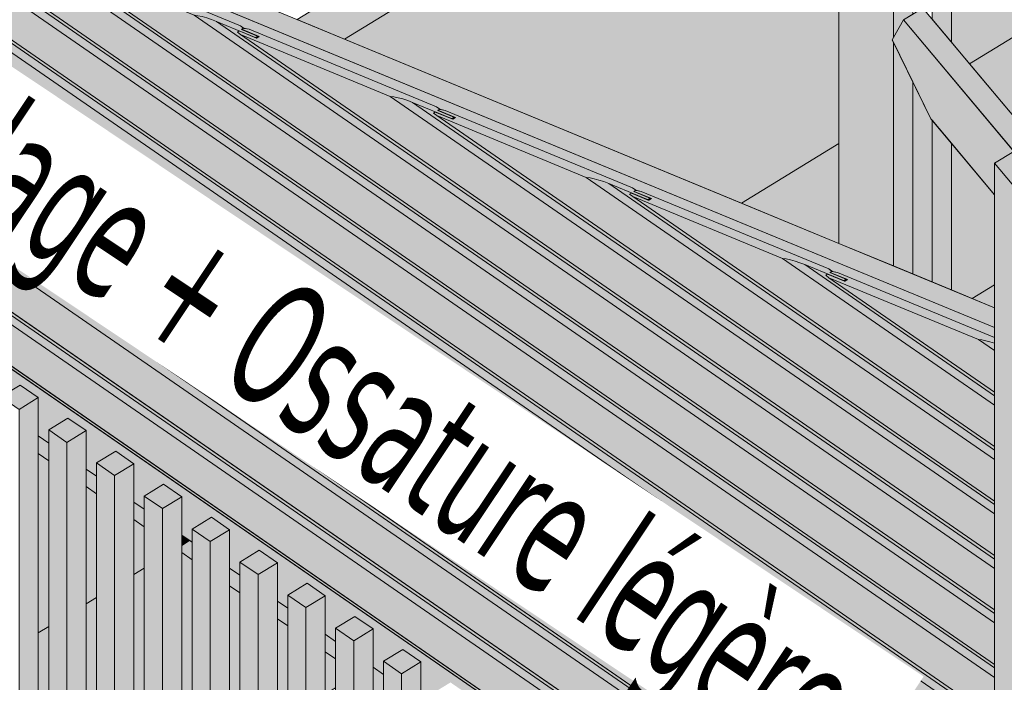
# Model space of a CAD drawing. Header units: millimetres. Extents: x 0 to 1517, y -116 to 725.
# Tile 266 of 501: x 839 to 857, y 599 to 611. Entities that reach past the tile are written whole.
import ezdxf

# ---------------------------------------------------------------- set-up
doc = ezdxf.new("R2010")
doc.units = ezdxf.units.MM
doc.linetypes.add('CADWORK_5', pattern=[13.2, 10, -1.5, 0.2, -1.5])
doc.layers.add('Ech.1_100', color=7, linetype='Continuous')
doc.styles.add('tahoma-', font='txt', dxfattribs={"height": 1})

msp = doc.modelspace()

# ---------------------------------------------------------------- hatches: boundary and pattern name
at = {"layer": 'Ech.1_100', "linetype": 'Continuous', "lineweight": 5, "true_color": 0xd4c4b3, "transparency": 33554687}
for points in [[(856.924, 605.889), (765.714, 643.56), (765.35, 643.338), (856.924, 605.516), (856.924, 605.889)], [(809.299, 624.814), (807.402, 625.597), (807.402, 625.211), (829.156, 610.19), (829.156, 610.438), (829.52, 610.661), (829.863, 610.424), (829.863, 609.702), (830.058, 609.567), (830.058, 609.815), (830.422, 610.038), (830.765, 609.801), (830.765, 609.079), (830.96, 608.944), (830.96, 609.192), (831.324, 609.415), (831.667, 609.178), (831.667, 608.456), (831.862, 608.321), (831.862, 608.57), (832.226, 608.792), (832.569, 608.556), (832.569, 607.833), (832.764, 607.698), (832.764, 607.947), (833.128, 608.169), (833.471, 607.933), (833.471, 607.21), (833.666, 607.075), (833.666, 607.324), (834.03, 607.546), (834.373, 607.31), (834.373, 606.587), (834.568, 606.453), (834.568, 606.701), (834.933, 606.923), (835.275, 606.687), (835.275, 605.965), (835.47, 605.83), (835.47, 606.078), (835.835, 606.301), (836.177, 606.064), (836.177, 605.342), (836.372, 605.207), (836.372, 605.455), (836.737, 605.678), (837.079, 605.441), (837.079, 604.719), (837.274, 604.584), (837.274, 604.832), (837.639, 605.055), (837.981, 604.818), (837.981, 604.096), (838.177, 603.961), (838.177, 604.21), (838.541, 604.432), (838.883, 604.195), (838.883, 603.473), (839.079, 603.338), (839.079, 603.587), (839.443, 603.809), (839.785, 603.573), (839.785, 602.85), (839.981, 602.715), (839.981, 602.964), (840.345, 603.186), (840.687, 602.95), (840.687, 602.227), (840.883, 602.092), (840.883, 602.341), (841.247, 602.563), (841.589, 602.327), (841.589, 601.604), (841.785, 601.47), (841.785, 601.718), (842.149, 601.94), (842.492, 601.704), (842.492, 600.982), (842.687, 600.847), (842.687, 601.095), (843.051, 601.318), (843.394, 601.081), (843.394, 600.359), (843.589, 600.224), (843.589, 600.472), (843.953, 600.695), (844.296, 600.458), (844.296, 599.736), (844.491, 599.601), (844.491, 599.849), (844.855, 600.072), (845.198, 599.835), (845.198, 599.113), (845.393, 598.978), (845.393, 599.227), (845.757, 599.449), (846.1, 599.212), (846.1, 598.49), (846.295, 598.355), (846.295, 598.604), (846.659, 598.826), (847.002, 598.59), (847.002, 597.867), (847.197, 597.732), (847.197, 597.981), (847.561, 598.203), (847.904, 597.967), (847.904, 597.244), (848.099, 597.109), (848.099, 597.358), (848.463, 597.58), (848.806, 597.344), (848.806, 596.621), (849.001, 596.487), (849.001, 596.735), (849.365, 596.958), (849.708, 596.721), (849.708, 595.999), (849.903, 595.864), (849.903, 596.112), (850.268, 596.335), (850.61, 596.098), (850.61, 595.376), (850.805, 595.241), (850.805, 595.489), (851.17, 595.712), (851.512, 595.475), (851.512, 594.753), (851.707, 594.618), (851.707, 594.866), (852.072, 595.089), (852.414, 594.852), (852.414, 594.13), (852.609, 593.995), (852.609, 594.244), (852.974, 594.466), (853.316, 594.23), (853.316, 593.507), (853.512, 593.372), (853.512, 593.621), (853.876, 593.843), (854.218, 593.607), (854.218, 592.884), (854.414, 592.749), (854.414, 592.998), (854.778, 593.22), (855.12, 592.984), (855.12, 592.261), (855.316, 592.127), (855.316, 592.375), (855.68, 592.597), (856.022, 592.361), (856.022, 591.638), (856.218, 591.504), (856.218, 591.752), (856.582, 591.975), (856.924, 591.738), (856.924, 591.928), (809.299, 624.814)], [(846.466, 609.629), (846.559, 609.611), (850.094, 608.151), (850.166, 608.101), (850.259, 608.083), (853.794, 606.623), (853.866, 606.573), (853.958, 606.555), (856.924, 605.33), (856.924, 605.516), (829.884, 616.684), (829.884, 616.498), (831.596, 615.791), (831.668, 615.741), (831.761, 615.723), (835.296, 614.263), (835.368, 614.213), (835.46, 614.195), (838.996, 612.735), (839.067, 612.685), (839.16, 612.667), (842.695, 611.207), (842.767, 611.157), (842.86, 611.139), (846.395, 609.679), (846.466, 609.629)], [(895.354, 563.542), (895.718, 563.764), (855.569, 611.541), (855.205, 611.318), (895.354, 563.542)], [(856.924, 608.616), (857.289, 608.838), (855.205, 611.318), (854.994, 610.944), (855.72, 609.454), (856.924, 608.021), (856.924, 608.616)], [(829.56, 610.875), (829.52, 610.851), (856.924, 591.928), (856.924, 591.979), (829.56, 610.875)]]:
    msp.add_hatch(color=9, dxfattribs=at).paths.add_polyline_path(points)
at = {"layer": 'Ech.1_100', "linetype": 'Continuous', "lineweight": 5, "true_color": 0xe0c8b3, "transparency": 33554687}
for points in [[(853.988, 618.81), (854.091, 618.798), (854.913, 618.23), (854.913, 617.217), (853.988, 616.652), (853.988, 607.102), (855.016, 606.678), (855.016, 610.899), (854.994, 610.944), (855.016, 610.982), (855.016, 625.511), (854.913, 625.582), (853.988, 625.017), (853.988, 618.81)], [(855.205, 611.318), (855.38, 611.425), (855.38, 625.259), (855.016, 625.511), (855.016, 610.982), (855.205, 611.318)], [(855.775, 614.562), (855.77, 614.56), (855.764, 614.557), (855.757, 614.554), (855.751, 614.551), (855.744, 614.547), (855.744, 611.332), (856.108, 610.899), (856.108, 624.756), (855.744, 625.008), (855.744, 615.439), (855.748, 615.436), (855.751, 615.435), (855.757, 615.429), (855.764, 615.422), (855.77, 615.415), (855.775, 615.406), (855.775, 614.562)], [(855.016, 606.678), (855.38, 606.527), (855.38, 610.152), (855.016, 610.899), (855.016, 606.678)], [(855.38, 606.527), (855.744, 606.377), (855.744, 609.425), (855.72, 609.454), (855.38, 610.152), (855.38, 606.527)], [(855.744, 606.377), (856.108, 606.226), (856.108, 608.992), (855.744, 609.425), (855.744, 606.377)], [(857.289, 608.838), (856.924, 608.616), (857.952, 607.393), (858.316, 607.615), (857.289, 608.838)], [(857.588, 590.806), (857.952, 591.028), (857.952, 607.393), (856.924, 608.616), (856.924, 590.827), (857.027, 590.917), (857.588, 590.529), (857.588, 590.806)]]:
    msp.add_hatch(color=9, dxfattribs=at).paths.add_polyline_path(points)
at = {"layer": 'Ech.1_100', "linetype": 'Continuous', "lineweight": 5, "true_color": 0xdcdcdc, "transparency": 33554687}
for points in [[(856.452, 610.489), (866.432, 616.585), (860.54, 620.654), (856.108, 617.947), (856.108, 610.899), (856.452, 610.489)], [(844.66, 610.955), (852.15, 607.861), (853.988, 608.984), (853.988, 613.494), (852.362, 615.659), (844.66, 610.955)], [(856.503, 606.063), (856.924, 605.889), (856.924, 606.32), (856.503, 606.063)], [(838.883, 599.759), (839.079, 599.878), (839.079, 603.338), (838.883, 603.473), (838.883, 599.759)], [(839.785, 600.31), (839.981, 600.429), (839.981, 602.715), (839.785, 602.85), (839.785, 600.31)], [(840.687, 600.861), (840.883, 600.98), (840.883, 602.092), (840.687, 602.227), (840.687, 600.861)], [(841.589, 601.411), (841.738, 601.502), (841.589, 601.604), (841.589, 601.411)], [(845.393, 598.978), (845.198, 599.113), (845.198, 592.94), (845.393, 592.806), (845.393, 598.978)]]:
    msp.add_hatch(color=254, dxfattribs=at).paths.add_polyline_path(points)
at = {"layer": 'Ech.1_100', "linetype": 'Continuous', "lineweight": 5, "true_color": 0xe3bbbb, "transparency": 33554687}
msp.add_hatch(color=9, dxfattribs=at).paths.add_polyline_path([(843.769, 611.323), (844.66, 610.955), (854.913, 617.217), (854.913, 618.129), (843.769, 611.323)])
at = {"layer": 'Ech.1_100', "linetype": 'Continuous', "lineweight": 5, "true_color": 0xb8b8b8, "transparency": 33554687}
for points in [[(866.432, 616.585), (856.452, 610.489), (857.653, 609.061), (858.017, 609.283), (859.045, 608.06), (859.045, 607.615), (869.858, 614.22), (866.432, 616.585)], [(852.15, 607.861), (853.988, 607.102), (853.988, 608.984), (852.15, 607.861)], [(856.108, 606.226), (856.503, 606.063), (856.924, 606.32), (856.924, 608.021), (856.108, 608.992), (856.108, 606.226)], [(841.738, 601.502), (841.589, 601.411), (841.589, 596.954), (841.785, 597.073), (841.785, 601.47), (841.738, 601.502)], [(840.883, 600.98), (840.687, 600.861), (840.687, 596.403), (840.883, 596.522), (840.883, 600.98)], [(842.492, 597.505), (842.687, 597.624), (842.687, 600.847), (842.492, 600.982), (842.492, 597.505)], [(839.981, 600.429), (839.785, 600.31), (839.785, 596.678), (839.981, 596.543), (839.981, 600.429)], [(843.394, 598.056), (843.589, 598.175), (843.589, 600.224), (843.394, 600.359), (843.394, 598.056)], [(839.079, 599.878), (838.883, 599.759), (838.883, 597.301), (839.079, 597.166), (839.079, 599.878)], [(844.296, 598.607), (844.491, 598.726), (844.491, 599.601), (844.296, 599.736), (844.296, 598.607)]]:
    msp.add_hatch(color=9, dxfattribs=at).paths.add_polyline_path(points)
at = {"layer": 'Ech.1_100', "linetype": 'Continuous', "lineweight": 5, "true_color": 0xeae1d7, "transparency": 33554687}
for points in [[(830.724, 615.987), (829.542, 616.475), (829.542, 616.02), (856.924, 597.112), (856.924, 597.896), (830.724, 615.987)], [(856.924, 597.112), (829.6, 615.98), (829.6, 615.913), (856.924, 597.046), (856.924, 597.112)], [(830.793, 615.979), (830.724, 615.987), (856.924, 597.896), (856.924, 598.072), (831.145, 615.873), (831.054, 615.908), (830.962, 615.938), (830.874, 615.962), (830.793, 615.979)], [(856.924, 597.046), (829.6, 615.913), (829.599, 615.897), (829.596, 615.88), (829.591, 615.862), (829.585, 615.845), (829.576, 615.827), (829.566, 615.809), (829.555, 615.792), (829.542, 615.777), (856.924, 596.869), (856.924, 597.046)], [(829.542, 614.993), (856.924, 596.086), (856.924, 596.869), (829.542, 615.777), (829.542, 614.993)], [(831.878, 615.57), (831.145, 615.873), (856.924, 598.072), (856.924, 598.139), (831.601, 615.625), (831.54, 615.672), (831.573, 615.692), (831.892, 615.561), (831.878, 615.57)], [(834.423, 614.459), (831.601, 615.625), (856.924, 598.139), (856.924, 598.922), (834.423, 614.459)], [(856.924, 596.019), (829.6, 614.886), (829.599, 614.87), (829.596, 614.853), (829.591, 614.836), (829.585, 614.818), (829.576, 614.8), (829.566, 614.783), (829.555, 614.766), (829.542, 614.75), (856.924, 595.842), (856.924, 596.019)], [(856.924, 596.086), (829.6, 614.953), (829.6, 614.886), (856.924, 596.019), (856.924, 596.086)], [(829.542, 613.967), (856.924, 595.059), (856.924, 595.842), (829.542, 614.75), (829.542, 613.967)], [(834.493, 614.451), (834.423, 614.459), (856.924, 598.922), (856.924, 599.099), (834.845, 614.345), (834.754, 614.38), (834.662, 614.41), (834.574, 614.434), (834.493, 614.451)], [(835.578, 614.042), (834.845, 614.345), (856.924, 599.099), (856.924, 599.165), (835.3, 614.097), (835.24, 614.144), (835.273, 614.164), (835.591, 614.033), (835.578, 614.042)], [(838.123, 612.931), (835.3, 614.097), (856.924, 599.165), (856.924, 599.949), (838.123, 612.931)], [(856.924, 595.059), (829.6, 613.926), (829.6, 613.86), (856.924, 594.993), (856.924, 595.059)], [(856.924, 594.993), (829.6, 613.86), (829.599, 613.844), (829.596, 613.827), (829.591, 613.809), (829.585, 613.791), (829.576, 613.773), (829.566, 613.756), (829.555, 613.739), (829.542, 613.723), (856.924, 594.816), (856.924, 594.993)], [(829.542, 612.94), (856.924, 594.033), (856.924, 594.816), (829.542, 613.723), (829.542, 612.94)], [(856.924, 593.966), (829.6, 612.833), (829.599, 612.817), (829.596, 612.8), (829.591, 612.783), (829.585, 612.765), (829.576, 612.747), (829.566, 612.729), (829.555, 612.713), (829.542, 612.697), (856.924, 593.789), (856.924, 593.966)], [(856.924, 594.033), (829.6, 612.9), (829.6, 612.833), (856.924, 593.966), (856.924, 594.033)], [(838.192, 612.923), (838.123, 612.931), (856.924, 599.949), (856.924, 600.125), (838.545, 612.817), (838.454, 612.852), (838.362, 612.882), (838.273, 612.906), (838.192, 612.923)], [(839.277, 612.514), (838.545, 612.817), (856.924, 600.125), (856.924, 600.192), (839, 612.569), (838.939, 612.616), (838.972, 612.636), (839.291, 612.505), (839.277, 612.514)], [(829.542, 611.914), (856.924, 593.006), (856.924, 593.789), (829.542, 612.697), (829.542, 611.914)], [(841.822, 611.403), (841.892, 611.395), (841.973, 611.378), (842.061, 611.354), (842.153, 611.324), (842.244, 611.289), (842.977, 610.986), (843.021, 611.013), (842.719, 611.137), (842.755, 611.16), (842.695, 611.207), (839.16, 612.667), (839.056, 612.688), (839.023, 612.668), (839.352, 612.532), (839.301, 612.501), (838.972, 612.636), (838.939, 612.616), (839, 612.569), (841.822, 611.403)], [(841.822, 611.403), (839, 612.569), (856.924, 600.192), (856.924, 600.975), (841.822, 611.403)], [(856.924, 593.006), (829.6, 611.873), (829.6, 611.807), (856.924, 592.939), (856.924, 593.006)], [(829.542, 611.67), (856.924, 592.763), (856.924, 592.939), (829.6, 611.807), (829.599, 611.791), (829.596, 611.774), (829.591, 611.756), (829.585, 611.738), (829.576, 611.72), (829.566, 611.703), (829.555, 611.686), (829.542, 611.67)], [(829.542, 610.887), (856.924, 591.979), (856.924, 592.763), (829.542, 611.67), (829.542, 610.887)], [(841.892, 611.395), (841.822, 611.403), (856.924, 600.975), (856.924, 601.152), (842.244, 611.289), (842.153, 611.324), (842.061, 611.354), (841.973, 611.378), (841.892, 611.395)], [(842.977, 610.986), (842.244, 611.289), (856.924, 601.152), (856.924, 601.219), (842.699, 611.041), (842.639, 611.088), (842.672, 611.108), (842.99, 610.977), (842.977, 610.986)], [(845.522, 609.875), (845.591, 609.867), (845.672, 609.85), (845.761, 609.826), (845.853, 609.796), (845.944, 609.761), (846.676, 609.458), (846.72, 609.485), (846.419, 609.609), (846.455, 609.632), (846.395, 609.679), (842.86, 611.139), (842.755, 611.16), (842.723, 611.14), (843.052, 611.004), (843.001, 610.973), (842.672, 611.108), (842.639, 611.088), (842.699, 611.041), (845.522, 609.875)], [(842.755, 611.16), (842.767, 611.157), (842.695, 611.207), (842.755, 611.16)], [(842.719, 611.137), (842.736, 611.13), (842.723, 611.14), (842.719, 611.137)], [(842.736, 611.13), (843.021, 611.013), (843.042, 610.998), (843.052, 611.004), (842.723, 611.14), (842.736, 611.13)], [(845.522, 609.875), (842.699, 611.041), (856.924, 601.219), (856.924, 602.002), (845.522, 609.875)], [(842.99, 610.977), (843.001, 610.973), (843.042, 610.998), (843.021, 611.013), (842.977, 610.986), (842.99, 610.977)], [(845.591, 609.867), (845.522, 609.875), (856.924, 602.002), (856.924, 602.179), (845.944, 609.761), (845.853, 609.796), (845.761, 609.826), (845.672, 609.85), (845.591, 609.867)], [(846.676, 609.458), (845.944, 609.761), (856.924, 602.179), (856.924, 602.245), (846.399, 609.513), (846.339, 609.56), (846.371, 609.58), (846.69, 609.449), (846.676, 609.458)], [(849.221, 608.347), (849.291, 608.339), (849.372, 608.322), (849.46, 608.298), (849.552, 608.268), (849.643, 608.233), (850.376, 607.93), (850.42, 607.957), (850.118, 608.081), (850.155, 608.104), (850.094, 608.151), (846.559, 609.611), (846.455, 609.632), (846.422, 609.612), (846.751, 609.476), (846.7, 609.445), (846.371, 609.58), (846.339, 609.56), (846.399, 609.513), (849.221, 608.347)], [(846.455, 609.632), (846.466, 609.629), (846.395, 609.679), (846.455, 609.632)], [(849.221, 608.347), (846.399, 609.513), (856.924, 602.245), (856.924, 603.028), (849.221, 608.347)], [(846.419, 609.609), (846.436, 609.602), (846.422, 609.612), (846.419, 609.609)], [(846.436, 609.602), (846.72, 609.485), (846.742, 609.47), (846.751, 609.476), (846.422, 609.612), (846.436, 609.602)], [(846.69, 609.449), (846.7, 609.445), (846.742, 609.47), (846.72, 609.485), (846.676, 609.458), (846.69, 609.449)], [(849.291, 608.339), (849.221, 608.347), (856.924, 603.028), (856.924, 603.205), (849.643, 608.233), (849.552, 608.268), (849.46, 608.298), (849.372, 608.322), (849.291, 608.339)], [(850.376, 607.93), (849.643, 608.233), (856.924, 603.205), (856.924, 603.272), (850.098, 607.985), (850.038, 608.032), (850.071, 608.052), (850.389, 607.921), (850.376, 607.93)], [(850.155, 608.104), (850.166, 608.101), (850.094, 608.151), (850.155, 608.104)], [(852.921, 606.819), (852.991, 606.811), (853.071, 606.794), (853.16, 606.77), (853.252, 606.74), (853.343, 606.705), (854.076, 606.402), (854.119, 606.429), (853.818, 606.553), (853.854, 606.576), (853.794, 606.623), (850.259, 608.083), (850.155, 608.104), (850.122, 608.084), (850.451, 607.948), (850.4, 607.917), (850.071, 608.052), (850.038, 608.032), (850.098, 607.985), (852.921, 606.819)], [(852.921, 606.819), (850.098, 607.985), (856.924, 603.272), (856.924, 604.055), (852.921, 606.819)], [(850.118, 608.081), (850.135, 608.074), (850.122, 608.084), (850.118, 608.081)], [(850.135, 608.074), (850.42, 607.957), (850.441, 607.942), (850.451, 607.948), (850.122, 608.084), (850.135, 608.074)], [(850.389, 607.921), (850.4, 607.917), (850.441, 607.942), (850.42, 607.957), (850.376, 607.93), (850.389, 607.921)], [(852.991, 606.811), (852.921, 606.819), (856.924, 604.055), (856.924, 604.232), (853.343, 606.705), (853.252, 606.74), (853.16, 606.77), (853.071, 606.794), (852.991, 606.811)], [(854.076, 606.402), (853.343, 606.705), (856.924, 604.232), (856.924, 604.298), (853.798, 606.457), (853.738, 606.504), (853.77, 606.524), (854.089, 606.393), (854.076, 606.402)], [(856.621, 605.291), (856.684, 605.284), (856.757, 605.269), (856.836, 605.249), (856.92, 605.223), (856.924, 605.221), (856.924, 605.33), (853.958, 606.555), (853.854, 606.576), (853.821, 606.556), (854.15, 606.42), (854.099, 606.389), (853.77, 606.524), (853.738, 606.504), (853.798, 606.457), (856.621, 605.291)], [(853.854, 606.576), (853.866, 606.573), (853.794, 606.623), (853.854, 606.576)], [(853.818, 606.553), (853.835, 606.546), (853.821, 606.556), (853.818, 606.553)], [(853.835, 606.546), (854.119, 606.429), (854.141, 606.414), (854.15, 606.42), (853.821, 606.556), (853.835, 606.546)], [(856.621, 605.291), (853.798, 606.457), (856.924, 604.298), (856.924, 605.082), (856.621, 605.291)], [(854.089, 606.393), (854.099, 606.389), (854.141, 606.414), (854.119, 606.429), (854.076, 606.402), (854.089, 606.393)], [(856.684, 605.284), (856.621, 605.291), (856.924, 605.082), (856.924, 605.221), (856.92, 605.223), (856.836, 605.249), (856.757, 605.269), (856.684, 605.284)]]:
    msp.add_hatch(color=254, dxfattribs=at).paths.add_polyline_path(points)
at = {"layer": 'Ech.1_100', "linetype": 'Continuous', "lineweight": 5, "true_color": 0xeaddd7, "transparency": 33554687}
for points in [[(838.541, 604.432), (838.177, 604.21), (838.519, 603.973), (838.883, 604.195), (838.541, 604.432)], [(838.883, 604.195), (838.519, 603.973), (838.519, 593.147), (838.883, 593.467), (838.883, 604.195)], [(839.443, 603.809), (839.079, 603.587), (839.421, 603.35), (839.785, 603.573), (839.443, 603.809)], [(839.421, 603.35), (839.079, 603.587), (839.079, 584.652), (839.421, 584.415), (839.421, 603.35)], [(839.421, 584.415), (839.603, 584.527), (839.785, 584.828), (839.785, 603.573), (839.421, 603.35), (839.421, 584.415)], [(840.345, 603.186), (839.981, 602.964), (840.323, 602.727), (840.687, 602.95), (840.345, 603.186)], [(839.981, 584.029), (840.323, 583.793), (840.323, 602.727), (839.981, 602.964), (839.981, 584.029)], [(840.323, 583.793), (840.505, 583.904), (840.687, 584.205), (840.687, 602.95), (840.323, 602.727), (840.323, 583.793)], [(841.247, 602.563), (840.883, 602.341), (841.225, 602.104), (841.589, 602.327), (841.247, 602.563)], [(841.225, 602.104), (840.883, 602.341), (840.883, 583.406), (841.225, 583.17), (841.225, 602.104)], [(841.225, 583.17), (841.407, 583.281), (841.589, 583.582), (841.589, 602.327), (841.225, 602.104), (841.225, 583.17)], [(842.149, 601.94), (841.785, 601.718), (842.127, 601.482), (842.492, 601.704), (842.149, 601.94)], [(842.127, 601.482), (841.785, 601.718), (841.785, 582.783), (842.127, 582.547), (842.127, 601.482)], [(842.127, 582.547), (842.309, 582.658), (842.492, 582.959), (842.492, 601.704), (842.127, 601.482), (842.127, 582.547)], [(843.051, 601.318), (842.687, 601.095), (843.029, 600.859), (843.394, 601.081), (843.051, 601.318)], [(842.687, 582.16), (843.029, 581.924), (843.029, 600.859), (842.687, 601.095), (842.687, 582.16)], [(843.029, 581.924), (843.211, 582.035), (843.394, 582.337), (843.394, 601.081), (843.029, 600.859), (843.029, 581.924)], [(843.953, 600.695), (843.589, 600.472), (843.931, 600.236), (844.296, 600.458), (843.953, 600.695)], [(843.931, 600.236), (843.589, 600.472), (843.589, 581.538), (843.931, 581.301), (843.931, 600.236)], [(843.931, 581.301), (844.114, 581.412), (844.296, 581.714), (844.296, 600.458), (843.931, 600.236), (843.931, 581.301)], [(844.855, 600.072), (844.491, 599.849), (844.833, 599.613), (845.198, 599.835), (844.855, 600.072)], [(844.833, 599.613), (844.491, 599.849), (844.491, 580.915), (844.833, 580.678), (844.833, 599.613)], [(844.833, 580.678), (845.016, 580.789), (845.198, 581.091), (845.198, 599.835), (844.833, 599.613), (844.833, 580.678)], [(845.736, 598.99), (846.1, 599.212), (845.757, 599.449), (845.393, 599.227), (845.736, 598.99)], [(845.736, 598.99), (845.393, 599.227), (845.393, 580.4), (845.736, 580.698), (845.736, 598.99)], [(846.1, 599.212), (845.736, 598.99), (845.736, 580.698), (846.1, 581.016), (846.1, 599.212)]]:
    msp.add_hatch(color=254, dxfattribs=at).paths.add_polyline_path(points)

# ---------------------------------------------------------------- linework, layer by layer
at = {"layer": 'Ech.1_100', "color": 7, "linetype": 'Continuous', "lineweight": 5}
for points in [[(856.924, 605.889), (765.714, 643.56), (765.35, 643.338), (856.924, 605.516), (856.924, 605.889)], [(853.988, 618.81), (854.091, 618.798), (854.913, 618.23), (854.913, 617.217), (853.988, 616.652), (853.988, 607.102), (855.016, 606.678), (855.016, 610.899), (854.994, 610.944), (855.016, 610.982), (855.016, 625.511), (854.913, 625.582), (853.988, 625.017), (853.988, 618.81)], [(855.205, 611.318), (855.38, 611.425), (855.38, 625.259), (855.016, 625.511), (855.016, 610.982), (855.205, 611.318)], [(855.775, 614.562), (855.77, 614.56), (855.764, 614.557), (855.757, 614.554), (855.751, 614.551), (855.744, 614.547), (855.744, 611.332), (856.108, 610.899), (856.108, 624.756), (855.744, 625.008), (855.744, 615.439), (855.748, 615.436), (855.751, 615.435), (855.757, 615.429), (855.764, 615.422), (855.77, 615.415), (855.775, 615.406), (855.775, 614.562)], [(856.452, 610.489), (866.432, 616.585), (860.54, 620.654), (856.108, 617.947), (856.108, 610.899), (856.452, 610.489)], [(843.769, 611.323), (844.66, 610.955), (854.913, 617.217), (854.913, 618.129), (843.769, 611.323)], [(866.432, 616.585), (856.452, 610.489), (857.653, 609.061), (858.017, 609.283), (859.045, 608.06), (859.045, 607.615), (869.858, 614.22), (866.432, 616.585)], [(830.724, 615.987), (829.542, 616.475), (829.542, 616.02), (856.924, 597.112), (856.924, 597.896), (830.724, 615.987)], [(856.924, 597.112), (829.6, 615.98), (829.6, 615.913), (856.924, 597.046), (856.924, 597.112)], [(830.793, 615.979), (830.724, 615.987), (856.924, 597.896), (856.924, 598.072), (831.145, 615.873), (831.054, 615.908), (830.962, 615.938), (830.874, 615.962), (830.793, 615.979)], [(856.924, 597.046), (829.6, 615.913), (829.599, 615.897), (829.596, 615.88), (829.591, 615.862), (829.585, 615.845), (829.576, 615.827), (829.566, 615.809), (829.555, 615.792), (829.542, 615.777), (856.924, 596.869), (856.924, 597.046)], [(829.542, 614.993), (856.924, 596.086), (856.924, 596.869), (829.542, 615.777), (829.542, 614.993)], [(831.878, 615.57), (831.145, 615.873), (856.924, 598.072), (856.924, 598.139), (831.601, 615.625), (831.54, 615.672), (831.573, 615.692), (831.892, 615.561), (831.878, 615.57)], [(834.423, 614.459), (831.601, 615.625), (856.924, 598.139), (856.924, 598.922), (834.423, 614.459)], [(844.66, 610.955), (852.15, 607.861), (853.988, 608.984), (853.988, 613.494), (852.362, 615.659), (844.66, 610.955)], [(856.924, 596.019), (829.6, 614.886), (829.599, 614.87), (829.596, 614.853), (829.591, 614.836), (829.585, 614.818), (829.576, 614.8), (829.566, 614.783), (829.555, 614.766), (829.542, 614.75), (856.924, 595.842), (856.924, 596.019)], [(856.924, 596.086), (829.6, 614.953), (829.6, 614.886), (856.924, 596.019), (856.924, 596.086)], [(829.542, 613.967), (856.924, 595.059), (856.924, 595.842), (829.542, 614.75), (829.542, 613.967)], [(834.493, 614.451), (834.423, 614.459), (856.924, 598.922), (856.924, 599.099), (834.845, 614.345), (834.754, 614.38), (834.662, 614.41), (834.574, 614.434), (834.493, 614.451)], [(835.578, 614.042), (834.845, 614.345), (856.924, 599.099), (856.924, 599.165), (835.3, 614.097), (835.24, 614.144), (835.273, 614.164), (835.591, 614.033), (835.578, 614.042)], [(838.123, 612.931), (835.3, 614.097), (856.924, 599.165), (856.924, 599.949), (838.123, 612.931)], [(856.924, 595.059), (829.6, 613.926), (829.6, 613.86), (856.924, 594.993), (856.924, 595.059)], [(856.924, 594.993), (829.6, 613.86), (829.599, 613.844), (829.596, 613.827), (829.591, 613.809), (829.585, 613.791), (829.576, 613.773), (829.566, 613.756), (829.555, 613.739), (829.542, 613.723), (856.924, 594.816), (856.924, 594.993)], [(829.542, 612.94), (856.924, 594.033), (856.924, 594.816), (829.542, 613.723), (829.542, 612.94)], [(856.924, 593.966), (829.6, 612.833), (829.599, 612.817), (829.596, 612.8), (829.591, 612.783), (829.585, 612.765), (829.576, 612.747), (829.566, 612.729), (829.555, 612.713), (829.542, 612.697), (856.924, 593.789), (856.924, 593.966)], [(856.924, 594.033), (829.6, 612.9), (829.6, 612.833), (856.924, 593.966), (856.924, 594.033)], [(838.192, 612.923), (838.123, 612.931), (856.924, 599.949), (856.924, 600.125), (838.545, 612.817), (838.454, 612.852), (838.362, 612.882), (838.273, 612.906), (838.192, 612.923)], [(839.277, 612.514), (838.545, 612.817), (856.924, 600.125), (856.924, 600.192), (839, 612.569), (838.939, 612.616), (838.972, 612.636), (839.291, 612.505), (839.277, 612.514)], [(829.542, 611.914), (856.924, 593.006), (856.924, 593.789), (829.542, 612.697), (829.542, 611.914)], [(841.822, 611.403), (841.892, 611.395), (841.973, 611.378), (842.061, 611.354), (842.153, 611.324), (842.244, 611.289), (842.977, 610.986), (843.021, 611.013), (842.719, 611.137), (842.755, 611.16), (842.695, 611.207), (839.16, 612.667), (839.056, 612.688), (839.023, 612.668), (839.352, 612.532), (839.301, 612.501), (838.972, 612.636), (838.939, 612.616), (839, 612.569), (841.822, 611.403)], [(841.822, 611.403), (839, 612.569), (856.924, 600.192), (856.924, 600.975), (841.822, 611.403)], [(856.924, 593.006), (829.6, 611.873), (829.6, 611.807), (856.924, 592.939), (856.924, 593.006)], [(829.542, 611.67), (856.924, 592.763), (856.924, 592.939), (829.6, 611.807), (829.599, 611.791), (829.596, 611.774), (829.591, 611.756), (829.585, 611.738), (829.576, 611.72), (829.566, 611.703), (829.555, 611.686), (829.542, 611.67)], [(829.542, 610.887), (856.924, 591.979), (856.924, 592.763), (829.542, 611.67), (829.542, 610.887)], [(895.354, 563.542), (895.718, 563.764), (855.569, 611.541), (855.205, 611.318), (895.354, 563.542)], [(841.892, 611.395), (841.822, 611.403), (856.924, 600.975), (856.924, 601.152), (842.244, 611.289), (842.153, 611.324), (842.061, 611.354), (841.973, 611.378), (841.892, 611.395)], [(856.924, 608.616), (857.289, 608.838), (855.205, 611.318), (854.994, 610.944), (855.72, 609.454), (856.924, 608.021), (856.924, 608.616)], [(842.977, 610.986), (842.244, 611.289), (856.924, 601.152), (856.924, 601.219), (842.699, 611.041), (842.639, 611.088), (842.672, 611.108), (842.99, 610.977), (842.977, 610.986)], [(845.522, 609.875), (845.591, 609.867), (845.672, 609.85), (845.761, 609.826), (845.853, 609.796), (845.944, 609.761), (846.676, 609.458), (846.72, 609.485), (846.419, 609.609), (846.455, 609.632), (846.395, 609.679), (842.86, 611.139), (842.755, 611.16), (842.723, 611.14), (843.052, 611.004), (843.001, 610.973), (842.672, 611.108), (842.639, 611.088), (842.699, 611.041), (845.522, 609.875)], [(842.755, 611.16), (842.767, 611.157), (842.695, 611.207), (842.755, 611.16)], [(842.719, 611.137), (842.736, 611.13), (842.723, 611.14), (842.719, 611.137)], [(842.736, 611.13), (843.021, 611.013), (843.042, 610.998), (843.052, 611.004), (842.723, 611.14), (842.736, 611.13)], [(845.522, 609.875), (842.699, 611.041), (856.924, 601.219), (856.924, 602.002), (845.522, 609.875)], [(842.99, 610.977), (843.001, 610.973), (843.042, 610.998), (843.021, 611.013), (842.977, 610.986), (842.99, 610.977)], [(829.56, 610.875), (829.52, 610.851), (856.924, 591.928), (856.924, 591.979), (829.56, 610.875)], [(855.016, 606.678), (855.38, 606.527), (855.38, 610.152), (855.016, 610.899), (855.016, 606.678)], [(855.38, 606.527), (855.744, 606.377), (855.744, 609.425), (855.72, 609.454), (855.38, 610.152), (855.38, 606.527)], [(845.591, 609.867), (845.522, 609.875), (856.924, 602.002), (856.924, 602.179), (845.944, 609.761), (845.853, 609.796), (845.761, 609.826), (845.672, 609.85), (845.591, 609.867)], [(846.676, 609.458), (845.944, 609.761), (856.924, 602.179), (856.924, 602.245), (846.399, 609.513), (846.339, 609.56), (846.371, 609.58), (846.69, 609.449), (846.676, 609.458)], [(849.221, 608.347), (849.291, 608.339), (849.372, 608.322), (849.46, 608.298), (849.552, 608.268), (849.643, 608.233), (850.376, 607.93), (850.42, 607.957), (850.118, 608.081), (850.155, 608.104), (850.094, 608.151), (846.559, 609.611), (846.455, 609.632), (846.422, 609.612), (846.751, 609.476), (846.7, 609.445), (846.371, 609.58), (846.339, 609.56), (846.399, 609.513), (849.221, 608.347)], [(846.455, 609.632), (846.466, 609.629), (846.395, 609.679), (846.455, 609.632)], [(849.221, 608.347), (846.399, 609.513), (856.924, 602.245), (856.924, 603.028), (849.221, 608.347)], [(846.419, 609.609), (846.436, 609.602), (846.422, 609.612), (846.419, 609.609)], [(846.436, 609.602), (846.72, 609.485), (846.742, 609.47), (846.751, 609.476), (846.422, 609.612), (846.436, 609.602)], [(846.69, 609.449), (846.7, 609.445), (846.742, 609.47), (846.72, 609.485), (846.676, 609.458), (846.69, 609.449)], [(855.744, 606.377), (856.108, 606.226), (856.108, 608.992), (855.744, 609.425), (855.744, 606.377)], [(852.15, 607.861), (853.988, 607.102), (853.988, 608.984), (852.15, 607.861)], [(856.108, 606.226), (856.503, 606.063), (856.924, 606.32), (856.924, 608.021), (856.108, 608.992), (856.108, 606.226)], [(857.289, 608.838), (856.924, 608.616), (857.952, 607.393), (858.316, 607.615), (857.289, 608.838)], [(857.588, 590.806), (857.952, 591.028), (857.952, 607.393), (856.924, 608.616), (856.924, 590.827), (857.027, 590.917), (857.588, 590.529), (857.588, 590.806)], [(849.291, 608.339), (849.221, 608.347), (856.924, 603.028), (856.924, 603.205), (849.643, 608.233), (849.552, 608.268), (849.46, 608.298), (849.372, 608.322), (849.291, 608.339)], [(850.376, 607.93), (849.643, 608.233), (856.924, 603.205), (856.924, 603.272), (850.098, 607.985), (850.038, 608.032), (850.071, 608.052), (850.389, 607.921), (850.376, 607.93)], [(850.155, 608.104), (850.166, 608.101), (850.094, 608.151), (850.155, 608.104)], [(852.921, 606.819), (852.991, 606.811), (853.071, 606.794), (853.16, 606.77), (853.252, 606.74), (853.343, 606.705), (854.076, 606.402), (854.119, 606.429), (853.818, 606.553), (853.854, 606.576), (853.794, 606.623), (850.259, 608.083), (850.155, 608.104), (850.122, 608.084), (850.451, 607.948), (850.4, 607.917), (850.071, 608.052), (850.038, 608.032), (850.098, 607.985), (852.921, 606.819)], [(852.921, 606.819), (850.098, 607.985), (856.924, 603.272), (856.924, 604.055), (852.921, 606.819)], [(850.118, 608.081), (850.135, 608.074), (850.122, 608.084), (850.118, 608.081)], [(850.135, 608.074), (850.42, 607.957), (850.441, 607.942), (850.451, 607.948), (850.122, 608.084), (850.135, 608.074)], [(850.389, 607.921), (850.4, 607.917), (850.441, 607.942), (850.42, 607.957), (850.376, 607.93), (850.389, 607.921)], [(852.991, 606.811), (852.921, 606.819), (856.924, 604.055), (856.924, 604.232), (853.343, 606.705), (853.252, 606.74), (853.16, 606.77), (853.071, 606.794), (852.991, 606.811)], [(854.076, 606.402), (853.343, 606.705), (856.924, 604.232), (856.924, 604.298), (853.798, 606.457), (853.738, 606.504), (853.77, 606.524), (854.089, 606.393), (854.076, 606.402)], [(856.621, 605.291), (856.684, 605.284), (856.757, 605.269), (856.836, 605.249), (856.92, 605.223), (856.924, 605.221), (856.924, 605.33), (853.958, 606.555), (853.854, 606.576), (853.821, 606.556), (854.15, 606.42), (854.099, 606.389), (853.77, 606.524), (853.738, 606.504), (853.798, 606.457), (856.621, 605.291)], [(853.854, 606.576), (853.866, 606.573), (853.794, 606.623), (853.854, 606.576)], [(853.818, 606.553), (853.835, 606.546), (853.821, 606.556), (853.818, 606.553)], [(853.835, 606.546), (854.119, 606.429), (854.141, 606.414), (854.15, 606.42), (853.821, 606.556), (853.835, 606.546)], [(856.621, 605.291), (853.798, 606.457), (856.924, 604.298), (856.924, 605.082), (856.621, 605.291)], [(854.089, 606.393), (854.099, 606.389), (854.141, 606.414), (854.119, 606.429), (854.076, 606.402), (854.089, 606.393)], [(856.503, 606.063), (856.924, 605.889), (856.924, 606.32), (856.503, 606.063)], [(856.684, 605.284), (856.621, 605.291), (856.924, 605.082), (856.924, 605.221), (856.92, 605.223), (856.836, 605.249), (856.757, 605.269), (856.684, 605.284)], [(838.541, 604.432), (838.177, 604.21), (838.519, 603.973), (838.883, 604.195), (838.541, 604.432)], [(838.883, 604.195), (838.519, 603.973), (838.519, 593.147), (838.883, 593.467), (838.883, 604.195)], [(839.443, 603.809), (839.079, 603.587), (839.421, 603.35), (839.785, 603.573), (839.443, 603.809)], [(839.421, 603.35), (839.079, 603.587), (839.079, 584.652), (839.421, 584.415), (839.421, 603.35)], [(839.421, 584.415), (839.603, 584.527), (839.785, 584.828), (839.785, 603.573), (839.421, 603.35), (839.421, 584.415)], [(838.883, 599.759), (839.079, 599.878), (839.079, 603.338), (838.883, 603.473), (838.883, 599.759)], [(840.345, 603.186), (839.981, 602.964), (840.323, 602.727), (840.687, 602.95), (840.345, 603.186)], [(839.981, 584.029), (840.323, 583.793), (840.323, 602.727), (839.981, 602.964), (839.981, 584.029)], [(840.323, 583.793), (840.505, 583.904), (840.687, 584.205), (840.687, 602.95), (840.323, 602.727), (840.323, 583.793)], [(839.785, 600.31), (839.981, 600.429), (839.981, 602.715), (839.785, 602.85), (839.785, 600.31)], [(841.247, 602.563), (840.883, 602.341), (841.225, 602.104), (841.589, 602.327), (841.247, 602.563)], [(840.687, 600.861), (840.883, 600.98), (840.883, 602.092), (840.687, 602.227), (840.687, 600.861)], [(841.225, 602.104), (840.883, 602.341), (840.883, 583.406), (841.225, 583.17), (841.225, 602.104)], [(841.225, 583.17), (841.407, 583.281), (841.589, 583.582), (841.589, 602.327), (841.225, 602.104), (841.225, 583.17)], [(842.149, 601.94), (841.785, 601.718), (842.127, 601.482), (842.492, 601.704), (842.149, 601.94)], [(842.127, 601.482), (841.785, 601.718), (841.785, 582.783), (842.127, 582.547), (842.127, 601.482)], [(842.127, 582.547), (842.309, 582.658), (842.492, 582.959), (842.492, 601.704), (842.127, 601.482), (842.127, 582.547)], [(841.589, 601.411), (841.738, 601.502), (841.589, 601.604), (841.589, 601.411)], [(841.738, 601.502), (841.589, 601.411), (841.589, 596.954), (841.785, 597.073), (841.785, 601.47), (841.738, 601.502)], [(843.051, 601.318), (842.687, 601.095), (843.029, 600.859), (843.394, 601.081), (843.051, 601.318)], [(842.687, 582.16), (843.029, 581.924), (843.029, 600.859), (842.687, 601.095), (842.687, 582.16)], [(843.029, 581.924), (843.211, 582.035), (843.394, 582.337), (843.394, 601.081), (843.029, 600.859), (843.029, 581.924)], [(840.883, 600.98), (840.687, 600.861), (840.687, 596.403), (840.883, 596.522), (840.883, 600.98)], [(842.492, 597.505), (842.687, 597.624), (842.687, 600.847), (842.492, 600.982), (842.492, 597.505)], [(843.953, 600.695), (843.589, 600.472), (843.931, 600.236), (844.296, 600.458), (843.953, 600.695)], [(839.981, 600.429), (839.785, 600.31), (839.785, 596.678), (839.981, 596.543), (839.981, 600.429)], [(843.394, 598.056), (843.589, 598.175), (843.589, 600.224), (843.394, 600.359), (843.394, 598.056)], [(843.931, 600.236), (843.589, 600.472), (843.589, 581.538), (843.931, 581.301), (843.931, 600.236)], [(843.931, 581.301), (844.114, 581.412), (844.296, 581.714), (844.296, 600.458), (843.931, 600.236), (843.931, 581.301)], [(844.855, 600.072), (844.491, 599.849), (844.833, 599.613), (845.198, 599.835), (844.855, 600.072)], [(839.079, 599.878), (838.883, 599.759), (838.883, 597.301), (839.079, 597.166), (839.079, 599.878)], [(844.833, 599.613), (844.491, 599.849), (844.491, 580.915), (844.833, 580.678), (844.833, 599.613)], [(844.833, 580.678), (845.016, 580.789), (845.198, 581.091), (845.198, 599.835), (844.833, 599.613), (844.833, 580.678)], [(844.296, 598.607), (844.491, 598.726), (844.491, 599.601), (844.296, 599.736), (844.296, 598.607)], [(845.736, 598.99), (846.1, 599.212), (845.757, 599.449), (845.393, 599.227), (845.736, 598.99)], [(845.736, 598.99), (845.393, 599.227), (845.393, 580.4), (845.736, 580.698), (845.736, 598.99)], [(845.393, 598.978), (845.198, 599.113), (845.198, 592.94), (845.393, 592.806), (845.393, 598.978)], [(846.1, 599.212), (845.736, 598.99), (845.736, 580.698), (846.1, 581.016), (846.1, 599.212)]]:
    msp.add_lwpolyline(points, close=True, dxfattribs=at)
for points in [[(856.924, 591.928), (809.299, 624.814)], [(835.46, 614.195), (838.996, 612.735), (839.067, 612.685), (839.16, 612.667), (842.695, 611.207), (842.767, 611.157), (842.86, 611.139), (846.395, 609.679), (846.466, 609.629), (846.466, 609.629), (846.559, 609.611), (850.094, 608.151), (850.166, 608.101), (850.259, 608.083), (853.794, 606.623), (853.866, 606.573), (853.958, 606.555), (856.924, 605.33), (856.924, 605.516), (829.884, 616.684)], [(838.177, 604.21), (838.541, 604.432), (838.883, 604.195), (838.883, 603.473), (839.079, 603.338), (839.079, 603.587), (839.443, 603.809), (839.785, 603.573), (839.785, 602.85), (839.981, 602.715), (839.981, 602.964), (840.345, 603.186), (840.687, 602.95), (840.687, 602.227), (840.883, 602.092), (840.883, 602.341), (841.247, 602.563), (841.589, 602.327), (841.589, 601.604), (841.785, 601.47), (841.785, 601.718), (842.149, 601.94), (842.492, 601.704), (842.492, 600.982), (842.687, 600.847), (842.687, 601.095), (843.051, 601.318), (843.394, 601.081), (843.394, 600.359), (843.589, 600.224), (843.589, 600.472), (843.953, 600.695), (844.296, 600.458), (844.296, 599.736), (844.491, 599.601), (844.491, 599.849), (844.855, 600.072), (845.198, 599.835), (845.198, 599.113), (845.393, 598.978), (845.393, 599.227), (845.757, 599.449), (846.1, 599.212), (846.1, 598.49)]]:
    msp.add_lwpolyline(points, dxfattribs=at)
at = {"layer": 'Ech.1_100', "color": 7, "linetype": 'CADWORK_5', "lineweight": 5, "flags": 128}
for points in [[(838.883, 603.142), (839.079, 603.007)], [(839.785, 602.519), (839.981, 602.384)], [(840.687, 601.896), (840.883, 601.761)], [(841.589, 601.273), (841.785, 601.138)], [(842.492, 600.65), (842.687, 600.515)], [(843.394, 600.027), (843.589, 599.892)], [(844.296, 599.404), (844.491, 599.27)]]:
    msp.add_lwpolyline(points, dxfattribs=at)

# ---------------------------------------------------------------- next in the draw order: texts
at = {"layer": 'Ech.1_100', "color": 37, "linetype": 'Continuous', "insert": (835.641, 611.818), "char_height": 2.5, "attachment_point": 1, "rotation": 326.2411, "style": 'tahoma-', "bg_fill": 3, "box_fill_scale": 1.15, "bg_fill_color": 256, "bg_fill_true_color": 13158600, "bg_fill_transparency": 33554687}
msp.add_mtext('\\A1;\\fTahoma|b0|i0;\\W0.600000;\\H2.361000;Bardage + Ossature légère ', dxfattribs=at)

doc.saveas('drawing.dxf')
